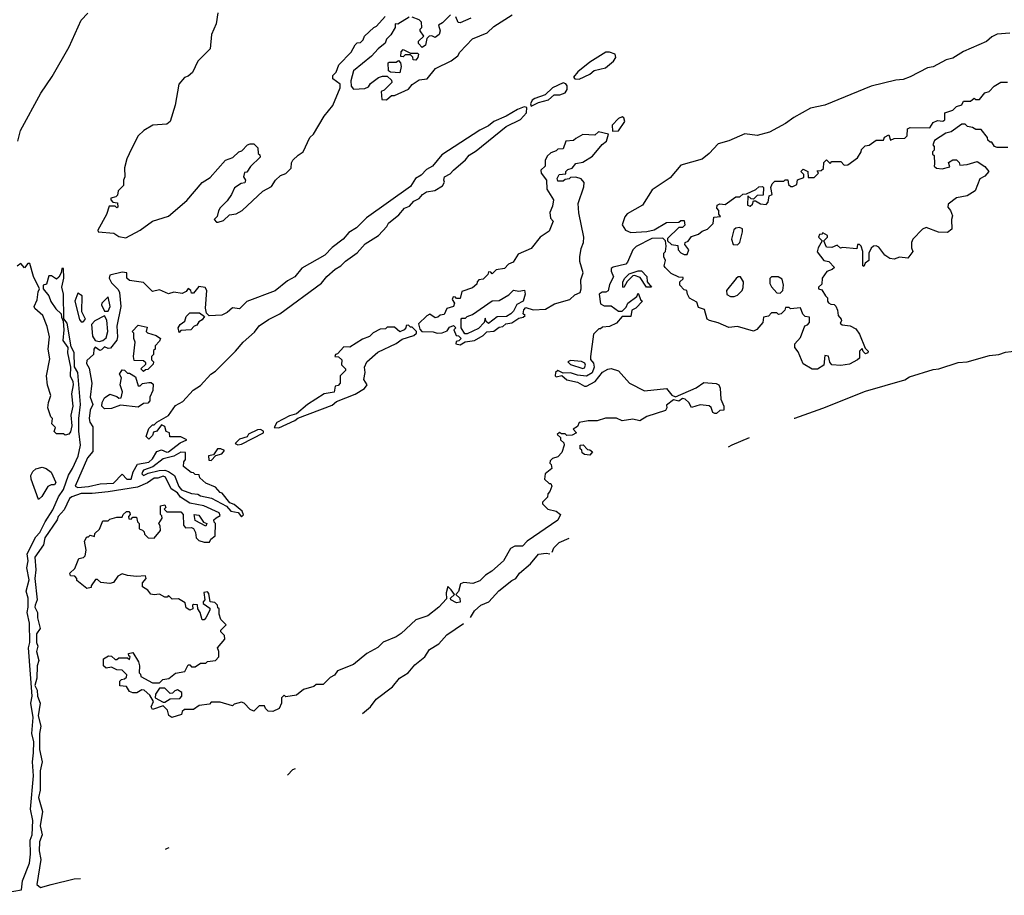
# Model space of a CAD drawing. Extents: x 2293878 to 2522763, y 823964 to 1006972.
# Tile 375 of 407: x 2503718 to 2509255, y 856274 to 861198. Entities that reach past the tile are written whole.
import ezdxf

# ---------------------------------------------------------------- set-up
doc = ezdxf.new("R2010")
doc.units = 0

msp = doc.modelspace()

# ---------------------------------------------------------------- linework, layer by layer
at = {"layer": '0CON20XD'}
for points in [[(2503708, 860515), (2503722.5, 860575), (2503837.5, 860785), (2503901.2, 860878.8), (2503995.8, 861045), (2504063.3, 861195), (2504102, 861235)], [(2504833.1, 861236.9), (2504823.1, 861175), (2504797.5, 861115), (2504788.9, 861035), (2504720.6, 860965), (2504689.4, 860900.6), (2504665, 860880), (2504645, 860872.5), (2504612.5, 860835), (2504592.7, 860717.3), (2504564.5, 860625.6), (2504545, 860610.8), (2504466.7, 860605), (2504416.2, 860575), (2504384, 860545), (2504347.3, 860472.7), (2504321.2, 860415), (2504307.5, 860365), (2504310, 860315), (2504302.5, 860295), (2504302.5, 860265), (2504272.5, 860235), (2504267.5, 860212.5), (2504258.3, 860201.7), (2504230, 860195), (2504230, 860185), (2504241.7, 860171.7), (2504268.3, 860168.3), (2504270, 860145), (2504265, 860140), (2504255, 860150), (2504220.7, 860149.3), (2504207, 860103), (2504157.5, 860015), (2504160, 860005), (2504248.3, 859998.3), (2504275, 859980), (2504315, 859972.5), (2504396.2, 860015), (2504464.6, 860065.4), (2504555, 860094.2), (2504658.7, 860181.3), (2504745, 860283.3), (2504789.6, 860310.5), (2504875, 860407.5), (2504917, 860423), (2504950, 860455), (2504968.3, 860461.7), (2505000, 860495), (2505015, 860500), (2505035, 860500), (2505058.3, 860478.3), (2505060, 860445), (2505068.3, 860438.3), (2505070, 860425), (2505017, 860373), (2504995, 860340), (2504981.7, 860338.3), (2504977.5, 860315), (2504987.5, 860295), (2504985, 860280), (2504963, 860277), (2504927, 860253), (2504910, 860215), (2504885, 860180), (2504845, 860140), (2504837, 860123), (2504828.3, 860091.7), (2504812.5, 860075), (2504825, 860060), (2504835, 860060), (2504865, 860070), (2504898.3, 860101.7), (2504935, 860107.5), (2504970, 860125), (2505085, 860233.3), (2505135, 860260), (2505157.5, 860295), (2505185, 860322.5), (2505215, 860333.3), (2505245, 860362.5), (2505247, 860393), (2505255, 860407.5), (2505283.6, 860436.4), (2505312.5, 860455), (2505350, 860535), (2505370, 860555), (2505430, 860655), (2505480, 860715), (2505520, 860815), (2505520, 860835), (2505480, 860865), (2505480, 860885), (2505497, 860903), (2505512.5, 860945), (2505582.5, 861015), (2505605, 861057.5), (2505615, 861067.5), (2505635, 861070), (2505650, 861085), (2505657.5, 861105), (2505710, 861155), (2505725, 861162.5), (2505774.1, 861215.9)], [(2505908.3, 861211.7), (2505845, 861172.5), (2505830, 861175), (2505830, 861155), (2505806.1, 861113.9), (2505781.7, 861088.3), (2505773.6, 861066.4), (2505733.3, 861035), (2505695.9, 860994.1), (2505595, 860910), (2505580, 860855), (2505582.5, 860825), (2505595, 860807.5), (2505659.3, 860810.7), (2505679.3, 860820.7), (2505690.7, 860839.3), (2505735, 860872.5), (2505758.3, 860881.7), (2505785, 860880), (2505808.3, 860858.3), (2505810, 860845), (2505768.3, 860801.7), (2505750, 860795), (2505755, 860750), (2505781.7, 860748.3), (2505808.3, 860771.7), (2505825, 860772.5), (2505905, 860807.5), (2505926.1, 860833.9), (2505965, 860860), (2506010, 860865), (2506057, 860923), (2506145, 860967.5), (2506182.5, 860995), (2506193.8, 861016.2), (2506265, 861090), (2506346.1, 861123.9), (2506385, 861160), (2506487.5, 861225)], [(2506140, 861225), (2506095, 861180), (2506073, 861167), (2506082.5, 861135), (2506077.5, 861115), (2506055, 861097.5), (2506035, 861107.5), (2506020, 861105), (2506008.3, 861091.7), (2506000, 861055), (2505981.7, 861041.7), (2505960, 861065), (2505961.7, 861078.3), (2505990, 861105), (2505970, 861135), (2505970, 861145), (2505980, 861155), (2505977.5, 861185), (2505965, 861197.5), (2505925, 861212.5)], [(2506255, 861206.7), (2506195, 861180), (2506183.3, 861183.3), (2506170, 861215)], [(2509285, 861123.3), (2509213.6, 861116.4), (2509185, 861102.5), (2509153.6, 861076.4), (2509025, 861020), (2508965, 860981.2), (2508928.3, 860971.7), (2508855, 860933.8), (2508822.3, 860927.7), (2508725, 860876.2), (2508685, 860861.2), (2508645, 860858.8), (2508506, 860824), (2508245, 860717.1), (2508165, 860700.8), (2508071.3, 860648.7), (2508025, 860614), (2507935, 860566), (2507865, 860547.5), (2507795, 860556.2), (2507705, 860517.1), (2507645, 860500), (2507595, 860446.2), (2507555, 860413.3), (2507435, 860380), (2507375, 860308.8), (2507275, 860241.2), (2507220, 860155), (2507134.3, 860105.7), (2507120.6, 860089.4), (2507106, 860045), (2507125, 860014.2), (2507155, 860001.4), (2507245, 860007.5), (2507285, 860017.5), (2507355, 860057.5), (2507425, 860060), (2507435, 860070), (2507455, 860070), (2507457.5, 860042.5), (2507445, 860030), (2507425, 860030), (2507361.7, 859968.3), (2507360, 859955), (2507383.8, 859933.8), (2507418.3, 859928.3), (2507420, 859905), (2507436.4, 859886.4), (2507455, 859877.5), (2507471.7, 859878.3), (2507480, 859905), (2507457.5, 859935), (2507460, 859945), (2507476.4, 859953.6), (2507495, 859980), (2507535, 859992.5), (2507555, 860010), (2507585, 860020), (2507618.3, 860051.7), (2507621.7, 860088.3), (2507658.3, 860091.7), (2507650, 860105), (2507650, 860125), (2507638.3, 860138.3), (2507640, 860155), (2507655, 860162.5), (2507685, 860160), (2507745, 860202.5), (2507767, 860203), (2507785, 860217.5), (2507805, 860220), (2507857, 860243), (2507875, 860257.5), (2507895, 860260), (2507900, 860255), (2507898.3, 860211.7), (2507865, 860210), (2507845, 860190), (2507831.7, 860191.7), (2507811.7, 860208.3), (2507810, 860155), (2507825, 860150), (2507838.3, 860161.7), (2507845, 860180), (2507855, 860180), (2507883, 860163), (2507915, 860160), (2507927, 860173), (2507931.7, 860208.3), (2507950, 860215), (2507942.5, 860255), (2507950, 860275), (2507965, 860290), (2508015, 860290), (2508023, 860297), (2508037.5, 860297.5), (2508041.7, 860271.7), (2508055, 860260), (2508065, 860260), (2508088.3, 860271.7), (2508091.7, 860298.3), (2508128.3, 860311.7), (2508128.3, 860328.3), (2508110, 860345), (2508123, 860357), (2508150, 860345), (2508151.7, 860311.7), (2508185, 860310), (2508210, 860335), (2508201.7, 860348.3), (2508225, 860350), (2508238.3, 860361.7), (2508240, 860395), (2508255, 860410), (2508275, 860390), (2508285, 860400), (2508335, 860400), (2508355, 860380), (2508375, 860382.5), (2508428.3, 860421.7), (2508450, 860455), (2508451.7, 860468.3), (2508471.7, 860488.3), (2508495, 860492.5), (2508535, 860520), (2508575, 860520), (2508581.7, 860538.3), (2508605, 860550), (2508615, 860520), (2508635, 860530), (2508695, 860532.5), (2508707.5, 860545), (2508710, 860585), (2508725, 860592.5), (2508835, 860590), (2508855, 860620), (2508878.3, 860631.7), (2508908.3, 860628.3)], [(2505945, 860970), (2505931.7, 860971.7), (2505928.3, 860988.3), (2505915, 861000), (2505885, 861000), (2505875, 860990), (2505861.7, 860991.7), (2505863, 861017), (2505875, 861030), (2505915, 861010), (2505955, 861010), (2505960, 861005), (2505956.7, 860985), (2505945, 860970)], [(2506865, 860863.8), (2506925, 860891.2), (2506948, 860912), (2507012.9, 860927.1), (2507056.7, 860965), (2507070, 860985), (2507067.5, 861005), (2507035, 861016.2), (2507015, 861016.2), (2506925, 860958.8), (2506856.2, 860905), (2506832.5, 860875), (2506840, 860865), (2506865, 860863.8)], [(2505855, 860900), (2505803.3, 860903.3), (2505791.7, 860911.7), (2505790, 860955), (2505795, 860960), (2505835, 860960), (2505848.3, 860968.3), (2505860, 860955), (2505862.5, 860935), (2505855, 860900)], [(2506595, 860712.5), (2506635, 860733.3), (2506691.7, 860748.3), (2506723.6, 860776.4), (2506755, 860776.7), (2506785, 860787.5), (2506797.5, 860805), (2506797, 860827), (2506788.3, 860838.3), (2506775, 860842.5), (2506713.3, 860815), (2506673.3, 860776.7), (2506615, 860756), (2506600, 860745), (2506590, 860725), (2506595, 860712.5)], [(2508908.3, 860628.3), (2508920, 860635), (2508920, 860675), (2508965, 860690), (2508985, 860710), (2509015, 860720), (2509025, 860740), (2509065, 860740), (2509085, 860757.5), (2509095, 860750), (2509115, 860750), (2509145, 860787.5), (2509170, 860795), (2509197.5, 860825), (2509235, 860846.2), (2509273, 860847)], [(2504045, 858568.2), (2504105, 858573.9), (2504171.4, 858588.5), (2504245, 858591.8), (2504295, 858642.5), (2504321.2, 858615), (2504345, 858614.6), (2504355.6, 858655), (2504381.4, 858698.5), (2504445, 858709.4), (2504465, 858728.6), (2504489.6, 858770.4), (2504515, 858778.6), (2504545, 858765.8), (2504555, 858767.5), (2504620.6, 858819.4), (2504657.5, 858835), (2504625, 858852.5), (2504561.7, 858851.7), (2504560, 858875), (2504541.7, 858881.7), (2504535, 858910), (2504515, 858920), (2504490, 858885), (2504471.7, 858878.3), (2504465, 858860), (2504445, 858840), (2504430, 858855), (2504445, 858900), (2504465, 858920), (2504475, 858920), (2504490, 858935), (2504555, 858972.5), (2504595, 859028.8), (2504635, 859051.2), (2504693.8, 859115), (2504735, 859141.2), (2504794, 859205), (2504818.5, 859221.5), (2504932.5, 859335), (2504974.5, 859385.5), (2505038.7, 859441.3), (2505065, 859476.7), (2505118.3, 859511.7), (2505181.2, 859545), (2505415, 859716.2), (2505445, 859753.3), (2505492.5, 859795), (2505525, 859813.3), (2505549.6, 859840.5), (2505615, 859886.7), (2505661.2, 859938.8), (2505736.7, 859985), (2505783.3, 860035), (2505792.5, 860055), (2505849.3, 860100.7), (2505881.7, 860138.3), (2505910.7, 860149.3), (2505935, 860177.5), (2505965, 860192.5), (2505984.1, 860215.9), (2506005, 860230), (2506051.7, 860238.3), (2506096.4, 860263.6), (2506107.5, 860285), (2506103.3, 860295), (2506107.5, 860315), (2506139.3, 860330.7), (2506157, 860353), (2506225, 860410), (2506245, 860436.7), (2506285, 860460), (2506453.1, 860596.9), (2506535, 860637.5), (2506568.8, 860675), (2506570, 860705), (2506555, 860707.5), (2506516.9, 860693.1), (2506454.2, 860655.8), (2506385, 860626.2), (2506355, 860602), (2506305, 860578), (2506091.2, 860438.8), (2506040, 860375), (2506005, 860356.2), (2505975, 860323.8), (2505944.1, 860305.9), (2505915, 860261.2), (2505667.5, 860085), (2505611.7, 860028.3), (2505568.3, 860001.7), (2505536.7, 859965), (2505475, 859916.7), (2505433.3, 859875), (2505305, 859801.2), (2505265, 859752.5), (2505225, 859730), (2505155, 859673.3), (2504996.4, 859613.6), (2504955, 859572.5), (2504915, 859577.5), (2504885, 859552.5), (2504855, 859537.5), (2504783, 859533), (2504768.3, 859548.3), (2504763, 859577), (2504770, 859675), (2504761.7, 859691.7), (2504725, 859697.5), (2504695, 859660), (2504685, 859660), (2504680, 859675), (2504665, 859687.5), (2504655, 859670), (2504631.7, 859658.3), (2504585, 859666.7), (2504555, 859657.5), (2504505, 859680), (2504465, 859670), (2504415, 859720), (2504335, 859732.5), (2504320, 859745), (2504320, 859775), (2504295, 859778), (2504225, 859762), (2504222.2, 859745), (2504235, 859718.8), (2504272, 859682), (2504280, 859665), (2504286.2, 859585), (2504264.5, 859475), (2504268.8, 859415), (2504263.8, 859396.2), (2504229.4, 859350.6), (2504215, 859348.6), (2504195, 859358), (2504178.9, 859341.1), (2504168.8, 859338.8), (2504143.1, 859356.9), (2504136, 859345), (2504134.3, 859315.7), (2504095, 859282.5), (2504094.5, 859265), (2504108.2, 859238.2), (2504124.5, 859155), (2504115.6, 859075.6), (2504129.2, 859035), (2504115, 859003.3), (2504109.6, 858955), (2504113.4, 858935), (2504129.6, 858909.5), (2504130.4, 858769.6), (2504099.5, 858735), (2504030.9, 858575), (2504045, 858568.2)], [(2507051.7, 860571.7), (2507085, 860573.3), (2507120, 860625), (2507116.2, 860646.2), (2507105, 860652.5), (2507085, 860642.5), (2507050, 860605), (2507051.7, 860571.7)], [(2509275, 860480), (2509215, 860480), (2509200, 860485), (2509185, 860510), (2509175, 860510), (2509161.7, 860521.7), (2509160, 860535), (2509125, 860580), (2509095, 860580), (2509075, 860592.5), (2509048.3, 860598.3), (2509035, 860610), (2509015, 860610), (2508955, 860567.5), (2508925, 860560), (2508861.7, 860518.3), (2508852.5, 860495), (2508860, 860485), (2508860, 860465), (2508850, 860455), (2508851.7, 860441.7), (2508860, 860435), (2508861.7, 860388.3), (2508860, 860375), (2508873, 860363), (2508905, 860360), (2508948.3, 860371.7), (2508940, 860395), (2508965, 860410), (2508985, 860410), (2509000, 860395), (2509005, 860380), (2509045, 860383.3), (2509101.7, 860401.7), (2509145, 860372.5), (2509167.5, 860345), (2509145, 860317.5), (2509116.4, 860303.6), (2509090, 860235), (2509045, 860207.5), (2508985, 860197.5), (2508939.3, 860160.7), (2508937.5, 860145), (2508952.5, 860125), (2508963.3, 860095), (2508957.5, 860075), (2508959.3, 860020.7), (2508935, 860002.5), (2508885, 860003.3), (2508815, 860030), (2508795, 860020), (2508740, 859965), (2508732.5, 859945), (2508732.5, 859915), (2508740, 859895), (2508713, 859857), (2508665, 859862.5), (2508635, 859852.5), (2508610, 859855), (2508583.6, 859873.6), (2508549.3, 859919.3), (2508535, 859927.5), (2508520, 859925), (2508506.4, 859913.6), (2508492.5, 859885), (2508492.5, 859845), (2508471.7, 859828.3), (2508465, 859810), (2508460, 859815), (2508460, 859895), (2508450, 859925), (2508440, 859935), (2508430, 859935), (2508425, 859910), (2508345, 859917.5), (2508333.3, 859913.3), (2508315, 859930), (2508285, 859917.5), (2508255, 859920), (2508240, 859955), (2508260, 859975), (2508260, 859985), (2508235, 860000), (2508228.3, 859991.7), (2508215, 859990), (2508210, 859975), (2508230, 859955), (2508207.5, 859915), (2508203, 859893), (2508240, 859845), (2508268.3, 859838.3), (2508300, 859805), (2508287, 859793), (2508257, 859783), (2508230, 859745), (2508228.3, 859711.7), (2508210, 859695), (2508210, 859685), (2508228.3, 859678.3), (2508250, 859645), (2508260, 859635), (2508260, 859615), (2508267, 859607), (2508278.3, 859598.3), (2508297, 859597), (2508307, 859587), (2508317.5, 859565), (2508320, 859535), (2508337.5, 859515), (2508340, 859505), (2508331.7, 859491.7), (2508343, 859483), (2508387, 859477), (2508419.3, 859459.3), (2508440.7, 859430.7), (2508471.7, 859351.7), (2508490, 859335), (2508487.5, 859325), (2508475, 859320), (2508461.7, 859331.7), (2508455, 859350), (2508440, 859335), (2508440, 859295), (2508430, 859285), (2508385, 859261.2), (2508335, 859253.3), (2508285, 859257.5), (2508273, 859273), (2508266.1, 859306.1), (2508245, 859310), (2508240, 859255), (2508205, 859232.5), (2508175, 859233.3), (2508123.6, 859263.6), (2508095, 859330), (2508077.5, 859355), (2508077.5, 859375), (2508108.3, 859411.7), (2508133, 859477), (2508148.3, 859481.7), (2508160, 859495), (2508160, 859525), (2508135, 859530), (2508121.7, 859541.7), (2508108.3, 859578.3), (2508052.5, 859572.5), (2508045, 859580), (2508025, 859580), (2508020, 859565), (2508000, 859545), (2507985, 859540), (2507975, 859550), (2507945, 859550), (2507928.3, 859531.7), (2507900, 859525), (2507897.5, 859495), (2507863, 859457), (2507845, 859447.5), (2507755, 859472.5), (2507705, 859467.5), (2507645, 859493.3), (2507596.4, 859506.4), (2507583.3, 859515), (2507569.3, 859569.3), (2507535, 859580), (2507525, 859610), (2507485, 859632.5), (2507472.5, 859655), (2507470, 859675), (2507455, 859680), (2507430, 859705), (2507430, 859725), (2507448.3, 859741.7), (2507448.3, 859748.3), (2507425, 859750), (2507381.7, 859771.7), (2507347.5, 859805), (2507342.5, 859815), (2507350, 859845), (2507340, 859865), (2507340, 859885), (2507350, 859895), (2507352.5, 859925), (2507350, 859955), (2507335, 859970)], [(2506195, 859370), (2506222.5, 859387.5), (2506275, 859393.8), (2506325, 859423.3), (2506345, 859443.3), (2506385, 859447.5), (2506415, 859470), (2506435, 859472.5), (2506452.5, 859487.5), (2506485, 859493.8), (2506525, 859520), (2506550, 859525), (2506560, 859535), (2506550, 859545), (2506553, 859567), (2506565, 859580), (2506605, 859567.5), (2506675, 859571.2), (2506725, 859600), (2506812.5, 859625), (2506839.3, 859650.7), (2506870, 859665), (2506876, 859685), (2506874.2, 859735.8), (2506886.7, 859775), (2506868, 859838), (2506867.5, 859865), (2506875, 859912.5), (2506888, 859945), (2506890, 859975), (2506862.9, 860112.9), (2506858.8, 860165), (2506891.2, 860258.8), (2506892, 860282), (2506875, 860303.3), (2506845, 860312.5), (2506815, 860310), (2506807, 860303), (2506785, 860300), (2506775, 860290), (2506745, 860290), (2506740, 860305), (2506751.7, 860328.3), (2506788.3, 860331.7), (2506790, 860345), (2506800, 860355), (2506825, 860362.5), (2506845, 860390), (2506885, 860396.7), (2506939.3, 860430.7), (2506994.1, 860495.9), (2507017.5, 860515), (2507030, 860555), (2506972.5, 860567.5), (2506951.7, 860548.3), (2506885, 860552.5), (2506845, 860530), (2506831.7, 860518.3), (2506790, 860515), (2506775, 860472.5), (2506745, 860470), (2506735, 860460), (2506705, 860450), (2506685, 860430), (2506673, 860407), (2506672.5, 860375), (2506648.3, 860351.7), (2506650, 860335), (2506680, 860295), (2506682.5, 860245), (2506720, 860185), (2506715, 860150), (2506700, 860115), (2506703, 860083), (2506717.5, 860065), (2506695, 860010), (2506644.1, 859975.9), (2506595, 859912.5), (2506520.4, 859879.5), (2506492.5, 859835), (2506466.4, 859823.6), (2506445, 859800), (2506398.3, 859791.7), (2506375, 859770), (2506368.3, 859778.3), (2506355, 859780), (2506350, 859765), (2506325, 859740), (2506300, 859735), (2506290, 859725), (2506288.3, 859711.7), (2506265, 859690), (2506205, 859670), (2506195, 859630), (2506175, 859630), (2506168.3, 859638.3), (2506155, 859640), (2506150, 859625), (2506162.5, 859605), (2506156.7, 859585), (2506120, 859575), (2506105, 859540), (2506083, 859537), (2506070, 859525), (2506055, 859522.5), (2506025, 859542.5), (2506007, 859533), (2505961.7, 859488.3), (2505968.3, 859458.3), (2505980, 859445), (2506043.6, 859443.6), (2506065, 859436.2), (2506093, 859437), (2506121.7, 859448.3), (2506135, 859470), (2506158.3, 859478.3), (2506170, 859465), (2506160, 859455), (2506173, 859423), (2506185, 859420), (2506200, 859405), (2506188.3, 859391.7), (2506171.7, 859388.3), (2506170, 859375), (2506195, 859370)], [(2507755, 859932.5), (2507767.5, 859945), (2507783.3, 860005), (2507782.5, 860022.5), (2507765, 860028.8), (2507745, 860026.2), (2507734.2, 860015.8), (2507720, 859965), (2507730, 859935), (2507755, 859932.5)], [(2507335, 859970), (2507273, 859967), (2507185, 859923.3), (2507166.7, 859905), (2507136.2, 859835), (2507125.9, 859824.1), (2507055, 859807.5), (2507045, 859800), (2507043.6, 859783.6), (2507057, 859753), (2507035, 859710), (2507026.4, 859673.6), (2507015, 859666.7), (2506993.3, 859666.7), (2506977.5, 859655), (2506985, 859600), (2507005, 859590), (2507045, 859590), (2507085, 859560), (2507105, 859560), (2507128.3, 859581.7), (2507137.5, 859605), (2507188.3, 859641.7), (2507195, 859660), (2507211.7, 859621.7), (2507220, 859615), (2507183, 859577), (2507160, 859565), (2507155, 859530), (2507105, 859530), (2507075, 859492.5), (2507035, 859472.5), (2506995, 859470), (2506985, 859460), (2506975, 859460), (2506945, 859430), (2506927.5, 859305), (2506928.3, 859288.3), (2506945, 859267.5), (2506949.2, 859245), (2506937.3, 859212.7), (2506905, 859193.3), (2506855, 859199.2), (2506815, 859212), (2506775, 859210), (2506745, 859226), (2506731.2, 859215), (2506730, 859195), (2506735, 859190), (2506767, 859197), (2506795, 859173.3), (2506855, 859160), (2506895, 859137.5), (2506905, 859137.5), (2506955, 859163.3), (2506995, 859216.7), (2507025, 859233.8), (2507045, 859236), (2507085, 859223.3), (2507146.7, 859155), (2507231.7, 859111.7), (2507355, 859123.8), (2507385, 859087.5), (2507405, 859077.5), (2507521.7, 859128.3), (2507565, 859157.5), (2507635, 859152.5), (2507650, 859145), (2507657, 859127), (2507660, 859065), (2507677.5, 859025), (2507678.3, 859001.7), (2507655, 859000), (2507637, 858983), (2507627, 858983), (2507615, 858990), (2507607, 859017), (2507595, 859027.5), (2507545, 859032.5), (2507495, 859017.5), (2507480, 859045), (2507460, 859065), (2507445, 859067.5), (2507425, 859052.5), (2507395, 859060), (2507355, 859030), (2507357.5, 859015), (2507350, 859000), (2507245, 858966.7), (2507205, 858942.5), (2507165, 858952.5), (2507105, 858943.3), (2507075, 858956.7), (2507011.7, 858958.3), (2506965, 858943.3), (2506915, 858943.3), (2506865, 858932.5), (2506855, 858910), (2506830, 858895), (2506850, 858875), (2506825, 858862.5), (2506795, 858860), (2506785, 858870), (2506765, 858870), (2506753, 858877), (2506740, 858865), (2506758.3, 858848.3), (2506760, 858835), (2506778.3, 858818.3), (2506780, 858805), (2506766.4, 858763.6), (2506745, 858740), (2506715, 858730), (2506701.7, 858718.3), (2506700, 858705), (2506707, 858697), (2506710, 858675), (2506672.5, 858645), (2506670, 858615), (2506695, 858590), (2506705, 858590), (2506710, 858575), (2506700, 858545), (2506688.3, 858531.7), (2506686.1, 858513.9), (2506657.5, 858485), (2506657.5, 858475), (2506687.5, 858445), (2506735, 858433.8), (2506760, 858415), (2506745, 858384), (2506572.5, 858265), (2506545, 858237.5), (2506502.3, 858237.7), (2506477.5, 858225), (2506438.8, 858155), (2506373, 858097), (2506336.7, 858075), (2506305, 858043.3), (2506267, 858027), (2506215, 858032.5), (2506197.5, 858025), (2506186.4, 857983.6), (2506170, 857965), (2506193.1, 857945), (2506195, 857922.9), (2506175, 857918.8), (2506143.3, 857935), (2506140, 857945), (2506162.5, 857965), (2506145, 857992.5), (2506125, 858010), (2506115.8, 857975.8), (2506118.3, 857941.7), (2506075, 857893.8), (2506013.6, 857846.4), (2505945, 857822.5), (2505863, 857747), (2505835, 857727.5), (2505763, 857697), (2505733, 857667), (2505670, 857635), (2505595, 857572.5), (2505505, 857537.5), (2505488.3, 857511.7), (2505465, 857500), (2505425, 857460), (2505385, 857460), (2505371.7, 857448.3), (2505315, 857432.5), (2505275, 857400), (2505215, 857390), (2505205, 857400), (2505190, 857385), (2505190, 857355), (2505177.5, 857325), (2505141.7, 857308.3), (2505115, 857310), (2505100, 857325), (2505095, 857340), (2505065, 857340), (2505035, 857310), (2505015, 857320), (2504980, 857355), (2504965, 857360), (2504925, 857350), (2504915, 857340), (2504845, 857360), (2504795, 857360), (2504785, 857350), (2504728.3, 857341.7), (2504695, 857320), (2504645, 857320), (2504631.7, 857308.3), (2504628.3, 857291.7), (2504573.3, 857273.3), (2504557.5, 857285), (2504550, 857315), (2504525, 857340), (2504465, 857320), (2504457.5, 857335), (2504470, 857365), (2504449.3, 857399.3), (2504418.3, 857428.3), (2504405, 857430), (2504377, 857413), (2504355, 857412.5), (2504335, 857420), (2504318.3, 857448.3), (2504281.7, 857451.7), (2504281.7, 857478.3), (2504291.7, 857488.3), (2504308.3, 857491.7), (2504318.3, 857501.7), (2504320, 857515), (2504295, 857540), (2504265, 857542.5), (2504235, 857557.5), (2504205, 857552.5), (2504190, 857565), (2504190, 857605), (2504218.3, 857621.7), (2504235, 857620), (2504255, 857600), (2504265, 857600), (2504275, 857610), (2504325, 857610), (2504335, 857600), (2504340, 857615), (2504331.7, 857621.7), (2504330, 857635), (2504355, 857640), (2504387, 857587), (2504392.5, 857565), (2504390, 857525), (2504398.3, 857518.3), (2504400, 857505), (2504465, 857470), (2504505, 857470), (2504523, 857487), (2504557, 857493), (2504595, 857523.3), (2504647, 857533), (2504665, 857570), (2504675, 857570), (2504685, 857560), (2504705, 857560), (2504735, 857580), (2504765, 857580), (2504775, 857590), (2504820, 857595), (2504837.5, 857615), (2504837.5, 857645), (2504830, 857665), (2504872.5, 857715), (2504870, 857735), (2504850, 857755), (2504850, 857765), (2504880, 857795), (2504850, 857825), (2504840, 857855), (2504840, 857885), (2504831.7, 857891.7), (2504830, 857905), (2504815, 857920), (2504790, 857925), (2504781.7, 857971.7), (2504775, 857980), (2504753, 857977), (2504760, 857935), (2504750, 857925), (2504750, 857915), (2504788.3, 857888.3), (2504788.3, 857878.3), (2504765.8, 857834.2), (2504755, 857823.3), (2504745, 857822.5), (2504732.5, 857865), (2504720, 857885), (2504718.3, 857908.3), (2504695, 857910), (2504690, 857905), (2504692.5, 857885), (2504675, 857877.5), (2504655, 857890), (2504648.3, 857918.3), (2504611.7, 857941.7), (2504575, 857940), (2504555, 857960), (2504548.3, 857951.7), (2504535, 857950), (2504505, 857967.5), (2504475, 857963.3), (2504455, 857967.5), (2504439.3, 857989.3), (2504408.3, 858008.3), (2504408.3, 858031.7), (2504430, 858055), (2504425, 858070), (2504375, 858067.5), (2504325, 858072.5), (2504295, 858082.5), (2504270.7, 858069.3), (2504245, 858032.5), (2504225, 858027.5), (2504175, 858032.5), (2504155, 858050), (2504145, 858050), (2504120, 858015), (2504120, 858005), (2504095, 858000), (2504040, 858045), (2504040, 858055), (2504028.3, 858068.3), (2504005, 858070), (2504000, 858085), (2504028.3, 858111.7), (2504051.7, 858168.3), (2504077, 858173), (2504087, 858183), (2504092.5, 858215), (2504082.5, 858265), (2504095, 858290), (2504105, 858290), (2504115, 858300), (2504138.3, 858291.7), (2504141.7, 858308.3), (2504167, 858333), (2504185, 858380), (2504215, 858380), (2504225, 858390), (2504265, 858400), (2504295, 858400), (2504300, 858415), (2504318.3, 858431.7), (2504331.7, 858431.7), (2504337.5, 858425), (2504340, 858415), (2504330, 858405), (2504331.7, 858391.7), (2504345, 858390), (2504355, 858400), (2504375, 858400), (2504380, 858375), (2504390, 858365), (2504390, 858335), (2504408.3, 858328.3), (2504418.3, 858318.3), (2504420, 858305), (2504440, 858285), (2504475, 858282.5), (2504510, 858325), (2504508.3, 858351.7), (2504500, 858365), (2504520, 858395), (2504518.3, 858408.3), (2504510, 858415), (2504510, 858465), (2504535, 858470), (2504540, 858455), (2504530, 858445), (2504545, 858430), (2504625, 858430), (2504637.5, 858415), (2504640, 858355), (2504650.7, 858340.7), (2504685, 858342.5), (2504696.4, 858336.4), (2504707.5, 858315), (2504710, 858285), (2504725, 858270), (2504755, 858260), (2504785, 858260), (2504793.6, 858276.4), (2504817.5, 858295), (2504820, 858365), (2504811.7, 858371.7), (2504810, 858385), (2504823, 858397), (2504845, 858410), (2504840, 858425), (2504753.3, 858465), (2504675, 858480), (2504622.6, 858512.6), (2504605, 858538), (2504569.7, 858559.7), (2504538.6, 858625), (2504525, 858630.6), (2504495, 858620), (2504475, 858620), (2504436.2, 858593.8), (2504381.3, 858568.7), (2504215, 858542.5), (2504125, 858533.2), (2504064.6, 858534.6), (2504012.2, 858515), (2503997.9, 858505), (2503968.7, 858441.3), (2503935.5, 858405), (2503928.9, 858385), (2503858.9, 858285), (2503852.5, 858245), (2503804.3, 858175), (2503809.5, 858105), (2503803, 858055), (2503817.1, 857935), (2503805.3, 857905), (2503804.1, 857894.1), (2503819.3, 857865), (2503818, 857835), (2503832.7, 857775), (2503813.2, 857745), (2503813.7, 857695), (2503821.1, 857675), (2503812.6, 857645), (2503825.3, 857594.7), (2503817.1, 857565), (2503815.3, 857494.7), (2503803.3, 857455), (2503817, 857427), (2503818.4, 857395), (2503834.2, 857355), (2503822.9, 857282.9), (2503836.6, 857225), (2503829.4, 857185), (2503830.6, 857095), (2503844.7, 857025), (2503833.6, 856975), (2503833.9, 856865), (2503824.8, 856825), (2503845.9, 856745), (2503833.8, 856665), (2503845.3, 856615), (2503829.5, 856575), (2503827.7, 856525), (2503837.5, 856475), (2503814.1, 856335), (2503835, 856317.9), (2503896.2, 856335), (2504025, 856367.7), (2504059.4, 856369.1)], [(2503555, 856274.2), (2503727.7, 856305), (2503733.3, 856355), (2503773.2, 856455), (2503780, 856505), (2503776.4, 856583.6), (2503787.9, 856615), (2503792.4, 856695), (2503778.6, 856758.6), (2503796.6, 856946.6), (2503791.2, 857025), (2503796.7, 857075), (2503797.6, 857137.6), (2503786.2, 857185), (2503794.2, 857275), (2503780.7, 857355), (2503787.7, 857395), (2503768, 857665), (2503775.2, 857695), (2503773.7, 857805), (2503760.9, 857865), (2503767, 857895), (2503765.3, 857945), (2503754, 857985), (2503771.1, 858048.9), (2503759.3, 858115), (2503765.9, 858155), (2503760.3, 858195), (2503809.3, 858290.7), (2503831.6, 858315), (2503861.8, 858375), (2503905, 858441.4), (2503936.1, 858515), (2503965, 858555.8), (2503992.5, 858637.5), (2504015.2, 858674.8), (2504047.1, 858742.9), (2504060.5, 858805), (2504051.1, 858885), (2504050.6, 858955), (2504060.6, 859035), (2504045.9, 859215), (2504025.7, 859245.7), (2504025, 859327.5), (2504008.3, 859358.3), (2503985, 859492.5), (2503966.7, 859516.7), (2503965.3, 859655.3), (2503955.8, 859695), (2503966.5, 859745), (2503965, 859800), (2503955, 859800), (2503952.5, 859775), (2503939.3, 859750.7), (2503925, 859740), (2503897, 859757), (2503883, 859757), (2503868.3, 859711.7), (2503850, 859705), (2503850, 859685), (2503882.5, 859645), (2503893, 859613), (2503922.3, 859572.3), (2503952.5, 859545), (2503953.3, 859525), (2503963, 859503), (2503966.4, 859453.6), (2503961.2, 859395), (2503990, 859355), (2503986.7, 859325), (2504003.8, 859245), (2504002, 859195), (2504016.4, 859163.6), (2504020, 859145), (2504010, 859095), (2504016.7, 859025), (2504006.2, 858975), (2504012.5, 858915), (2504005, 858880), (2503995, 858867.5), (2503975, 858862.5), (2503965, 858870), (2503925, 858870), (2503913, 858883), (2503920, 858905), (2503900, 858925), (2503902.5, 858955), (2503894.2, 858964.2), (2503877.5, 859015), (2503880, 859045), (2503894.4, 859085), (2503875, 859142.5), (2503869.1, 859195), (2503888.3, 859291.7), (2503878.2, 859345), (2503885.5, 859415), (2503872.4, 859472.4), (2503848, 859535), (2503803.3, 859575), (2503800, 859585), (2503816.4, 859623.6), (2503821.7, 859668.3), (2503830, 859685), (2503796.7, 859755), (2503775, 859827.5), (2503763.6, 859826.4), (2503745, 859802.5), (2503725, 859827.5), (2503705, 859812.5)], [(2507115, 859692.5), (2507110, 859695), (2507110, 859725), (2507120, 859745), (2507145, 859768.8), (2507195, 859786), (2507215, 859786), (2507243.8, 859755), (2507246.7, 859725), (2507270, 859695), (2507265, 859693.3), (2507242.5, 859695), (2507207.7, 859747.7), (2507175, 859760), (2507165, 859757.5), (2507133.9, 859726.1), (2507115, 859692.5)], [(2507735, 859642.5), (2507755, 859650), (2507780, 859675), (2507787, 859693), (2507787.5, 859725), (2507771.7, 859751.7), (2507758.3, 859751.7), (2507747, 859743), (2507692.5, 859675), (2507695, 859652.5), (2507715, 859642.5), (2507735, 859642.5)], [(2507995, 859660), (2508010, 859675), (2508012.5, 859705), (2508005, 859740), (2507983, 859753), (2507945, 859752.5), (2507937, 859743), (2507936.7, 859715), (2507946.4, 859696.4), (2507975, 859662.5), (2507995, 859660)], [(2504075, 859500), (2504087.5, 859515), (2504067.5, 859555), (2504070, 859645), (2504045, 859660), (2504028.8, 859615), (2504055, 859512.5), (2504065, 859500), (2504075, 859500)], [(2506221.7, 859431.7), (2506200, 859465), (2506200, 859515), (2506205, 859520), (2506225, 859520), (2506235, 859530), (2506265, 859540), (2506375, 859616.7), (2506415, 859620), (2506468.3, 859651.7), (2506495, 859676.7), (2506525, 859672.5), (2506556.4, 859676.4), (2506560, 859655), (2506550, 859615), (2506513.6, 859596.4), (2506495, 859560), (2506480, 859545), (2506455, 859530), (2506403, 859527), (2506355, 859490), (2506341.7, 859501.7), (2506335, 859520), (2506330, 859495), (2506298.3, 859461.7), (2506235, 859432.5), (2506221.7, 859431.7)], [(2504215, 859560), (2504226.2, 859585), (2504215, 859640), (2504180, 859605), (2504177.5, 859595), (2504195, 859560), (2504215, 859560)], [(2504615, 859440), (2504610, 859465), (2504620, 859485), (2504646.7, 859503.3), (2504655, 859530), (2504675, 859550), (2504729.3, 859549.3), (2504758.3, 859528.3), (2504745, 859510), (2504725, 859500), (2504715, 859480), (2504700, 859475), (2504680, 859455), (2504625, 859450), (2504615, 859440)], [(2504165, 859388), (2504185, 859393.8), (2504205, 859408.8), (2504214.2, 859444.2), (2504207.8, 859507.8), (2504195, 859532.5), (2504140, 859505), (2504122.5, 859485), (2504128.3, 859418.3), (2504143.3, 859395), (2504165, 859388)], [(2504415, 859220), (2504400, 859235), (2504428.3, 859261.7), (2504428.3, 859268.3), (2504415, 859280), (2504361.7, 859281.7), (2504357.5, 859305), (2504367.5, 859385), (2504360, 859405), (2504360, 859435), (2504350, 859445), (2504385, 859480), (2504435, 859470), (2504430, 859445), (2504437, 859437), (2504485, 859422.5), (2504510, 859405), (2504505, 859390), (2504480, 859365), (2504480, 859345), (2504471.7, 859338.3), (2504470, 859315), (2504460, 859305), (2504460, 859285), (2504470, 859275), (2504468.3, 859261.7), (2504438.3, 859231.7), (2504425, 859230), (2504415, 859220)], [(2505175, 858904), (2505265, 858944.3), (2505282.3, 858957.7), (2505475, 859031.4), (2505498.8, 859051.2), (2505605, 859092), (2505657.5, 859125), (2505672.5, 859145), (2505652.5, 859175), (2505660, 859215), (2505656.7, 859245), (2505670, 859275), (2505731.2, 859328.8), (2505835, 859376.7), (2505868.3, 859401.7), (2505935, 859422.5), (2505950, 859435), (2505950, 859445), (2505925, 859470), (2505915, 859470), (2505905, 859480), (2505891.7, 859478.3), (2505890, 859465), (2505880, 859455), (2505855, 859442.5), (2505825, 859470), (2505785, 859470), (2505775, 859460), (2505745, 859457.5), (2505705, 859437.5), (2505685, 859417.5), (2505645, 859402.5), (2505575, 859357.5), (2505541.7, 859358.3), (2505505, 859320), (2505493.6, 859316.4), (2505490, 859305), (2505511.7, 859301.7), (2505530, 859285), (2505528.3, 859258.3), (2505550, 859235), (2505550, 859225), (2505520, 859195), (2505520, 859155), (2505508.3, 859141.7), (2505491.7, 859138.3), (2505486.4, 859103.6), (2505430, 859095), (2505336.4, 859033.6), (2505275, 858982.5), (2505235, 858970), (2505165, 858932.5), (2505150, 858905), (2505175, 858904)], [(2508073.5, 858956.6), (2508076.3, 858957.3), (2508235, 859012.8), (2508475, 859108.9), (2508695, 859172.6), (2508720.9, 859189.1), (2508855, 859231.6), (2508886.2, 859235), (2508995, 859270.4), (2509046.2, 859275), (2509170.5, 859309.5), (2509223.3, 859315), (2509261.4, 859328.6), (2509324.5, 859337)], [(2506885, 859236.7), (2506895, 859240), (2506900, 859255), (2506896.7, 859266.7), (2506876.4, 859276.4), (2506815, 859282.5), (2506800, 859275), (2506815, 859260), (2506885, 859236.7)], [(2504195, 859010), (2504180, 859025), (2504182.5, 859045), (2504195, 859072.5), (2504225, 859092.5), (2504265, 859080), (2504275, 859070), (2504288.3, 859071.7), (2504296.7, 859105), (2504282.5, 859145), (2504290, 859185), (2504280, 859205), (2504295, 859230), (2504308.3, 859228.3), (2504325, 859210), (2504335, 859210), (2504369.3, 859189.3), (2504385, 859140), (2504395, 859140), (2504408.3, 859151.7), (2504445, 859157.5), (2504457.5, 859157.5), (2504468.3, 859148.3), (2504467, 859113), (2504450, 859075), (2504450, 859055), (2504438.3, 859041.7), (2504415, 859040), (2504385, 859020), (2504285, 859030), (2504235, 859012.5), (2504195, 859010)], [(2504945, 858807.5), (2504965, 858812), (2505090, 858875), (2505090, 858885), (2505073, 858893), (2505055, 858892.5), (2505005, 858867.5), (2504997, 858853), (2504955, 858840), (2504930, 858815), (2504945, 858807.5)], [(2507703.8, 858796.7), (2507725, 858807.8), (2507822.2, 858848.8)], [(2504795, 858720), (2504821.7, 858748.3), (2504855, 858757.5), (2504870, 858775), (2504850, 858785), (2504830, 858785), (2504808.3, 858751.7), (2504780, 858745), (2504781.7, 858721.7), (2504795, 858720)], [(2506925, 858750), (2506895, 858752.5), (2506881.7, 858761.7), (2506878.3, 858778.3), (2506870, 858785), (2506870, 858805), (2506887, 858807), (2506911.7, 858781.7), (2506925, 858780), (2506938.3, 858768.3), (2506925, 858750)], [(2504965, 858402.5), (2504975.9, 858414.1), (2504970, 858435), (2504925, 858472.5), (2504900.7, 858480.7), (2504856.4, 858536.4), (2504845, 858540), (2504819.3, 858569.3), (2504765, 858592.5), (2504731.7, 858621.7), (2504728.3, 858638.3), (2504705, 858640), (2504695, 858650), (2504681.7, 858651.7), (2504640, 858685), (2504641.7, 858711.7), (2504650, 858725), (2504650, 858765), (2504625, 858765.7), (2504585, 858744), (2504525, 858729.4), (2504466.3, 858683.7), (2504415, 858665.5), (2504409.5, 858655), (2504405.8, 858645), (2504415, 858635.8), (2504441.7, 858648.3), (2504503.2, 858663.2), (2504534.4, 858664.4), (2504555, 858657.5), (2504589.4, 858635), (2504613.3, 858573.3), (2504628.8, 858555), (2504685, 858534.5), (2504720.8, 858530.8), (2504735, 858520), (2504796.9, 858506.9), (2504881.7, 858461.7), (2504905, 858434.3), (2504946.7, 858426.7), (2504965, 858402.5)], [(2503825, 858500), (2503782.9, 858615), (2503781.9, 858635), (2503792.8, 858657.2), (2503808.3, 858671.7), (2503845, 858681.4), (2503866.7, 858675), (2503895, 858653.3), (2503922.5, 858595), (2503915, 858583.3), (2503895, 858582.5), (2503877, 858573), (2503843, 858517), (2503825, 858500)], [(2504765, 858350), (2504705, 858382.5), (2504700, 858415), (2504725, 858412.5), (2504751.7, 858371.7), (2504770, 858365), (2504765, 858350)], [(2506711.9, 858204.5), (2506721.6, 858228.4), (2506752.5, 858257.5), (2506808.5, 858282.8)], [(2506253.1, 857836.6), (2506275, 857874.5), (2506311.9, 857905), (2506356.1, 857925), (2506412.6, 857987.4), (2506485, 858043.8), (2506507.8, 858055), (2506529.2, 858085), (2506590.8, 858139.2), (2506635, 858192.4), (2506678, 858198.1), (2506699.3, 858194.3)], [(2505645.7, 857296.4), (2505690.9, 857335), (2505723.3, 857376.7), (2505815, 857447.5), (2505854.8, 857495.2), (2505902.5, 857525), (2505939.6, 857570.4), (2505996.4, 857615), (2506022.9, 857657), (2506075, 857688.7), (2506120.6, 857739.4), (2506213.7, 857802.4)], [(2504535, 857360), (2504565, 857380), (2504618.3, 857381.7), (2504630, 857395), (2504630, 857415), (2504605, 857430), (2504590, 857425), (2504578.3, 857411.7), (2504565, 857410), (2504535, 857440), (2504505, 857440), (2504482.5, 857405), (2504480, 857385), (2504525, 857360), (2504535, 857360)], [(2505223.7, 856949.8), (2505255, 856980.8), (2505268.7, 856987.8)], [(2504538, 856533), (2504550.3, 856539.7), (2504558.3, 856542.3)]]:
    msp.add_lwpolyline(points, dxfattribs=at)

doc.saveas('drawing.dxf')
